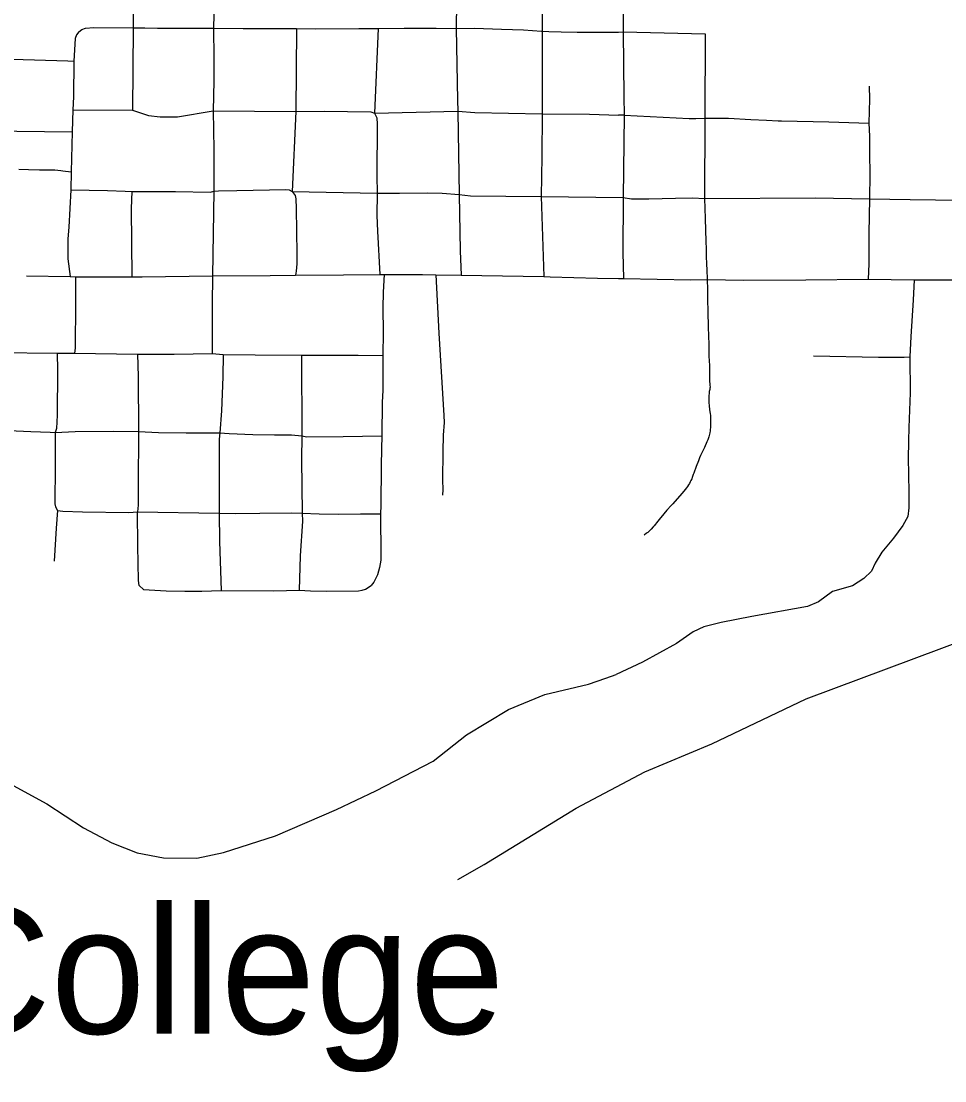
# Model space of a CAD drawing. Extents: x -19 to 366, y -4 to 359.
# Drawn here: x 157.689 to 158.416, y 188.145 to 188.978 of the extents above; entities that cross this region are included whole.
import ezdxf

# ---------------------------------------------------------------- set-up
doc = ezdxf.new("R2010")
doc.units = 0
for name, color, linetype in [('Level 24', 7, 'Continuous'), ('Level 31', 7, 'Continuous'), ('Level 32', 7, 'Continuous'), ('Level 33', 7, 'Continuous'), ('Level 34', 7, 'Continuous'), ('Level 35', 7, 'Continuous'), ('Level 60', 7, 'Continuous')]:
    doc.layers.add(name, color=color, linetype=linetype)

msp = doc.modelspace()

# ---------------------------------------------------------------- linework, layer by layer
at = {"layer": 'Level 31'}
for points in [[(157.77801, 189.03595), (157.7774, 188.9732)], [(157.84182, 189.03802), (157.84121, 189.00836), (157.8411, 188.98833), (157.84108, 188.98362), (157.84071, 188.97292)], [(158.03256, 189.03361), (158.0317, 188.9727)], [(158.09968, 189.03417), (158.09933, 188.97065)], [(157.73472, 188.97013), (157.73292, 188.96766), (157.73189, 188.96478), (157.73086, 188.94686)], [(157.73472, 188.97013), (157.73712, 188.97197), (157.73998, 188.97304), (157.74657, 188.97359), (157.7774, 188.9732)], [(157.7774, 188.9732), (157.77689, 188.90843)], [(157.7774, 188.9732), (157.78659, 188.97308), (157.79673, 188.97295), (157.84071, 188.97292)], [(157.84071, 188.97292), (157.84099, 188.94927), (157.841, 188.93154), (157.84054, 188.90801)], [(157.84071, 188.97292), (157.864, 188.97261), (157.89138, 188.97267), (157.90175, 188.97261), (157.90594, 188.9726)], [(157.90594, 188.9726), (157.90541, 188.90727)], [(157.90594, 188.9726), (157.92118, 188.97249), (157.95504, 188.97255), (157.97019, 188.97269)], [(157.97019, 188.97269), (157.96745, 188.90604)], [(157.97019, 188.97269), (157.99065, 188.97287), (158.01604, 188.97289), (158.0317, 188.9727)], [(158.0317, 188.9727), (158.04602, 188.97283), (158.06729, 188.97227), (158.08455, 188.97158), (158.09874, 188.97069), (158.09933, 188.97065)], [(158.0317, 188.9727), (158.03268, 188.91623), (158.033, 188.90761)], [(158.09933, 188.97065), (158.09924, 188.90563)], [(158.09933, 188.97065), (158.10467, 188.97032), (158.11425, 188.96994), (158.12693, 188.96972), (158.1593, 188.96967)], [(157.53653, 188.95048), (157.55141, 188.95099), (157.57366, 188.95119), (157.61901, 188.94985), (157.64282, 188.94961), (157.66123, 188.94942), (157.68219, 188.94846), (157.72602, 188.94721), (157.73086, 188.94686)], [(157.73086, 188.94686), (157.73049, 188.91891), (157.73008, 188.90874)], [(157.73008, 188.90874), (157.7294, 188.89131)], [(157.73008, 188.90874), (157.77689, 188.90843)], [(157.77689, 188.90843), (157.78946, 188.9043), (157.7988, 188.90305), (157.8125, 188.90305), (157.84054, 188.90801)], [(157.84054, 188.90801), (157.84095, 188.87757), (157.84104, 188.84465)], [(157.84054, 188.90801), (157.90541, 188.90727)], [(157.90541, 188.90727), (157.9025, 188.84437)], [(157.90541, 188.90727), (157.92785, 188.90752), (157.96446, 188.90709), (157.96745, 188.90604)], [(157.96745, 188.90604), (158.033, 188.90761)], [(157.96745, 188.90604), (157.96936, 188.90233), (157.96953, 188.89744), (157.9693, 188.85672), (157.96938, 188.8431)], [(158.033, 188.90761), (158.03311, 188.89047), (158.03389, 188.84212)], [(158.033, 188.90761), (158.04635, 188.90651), (158.09924, 188.90563)], [(158.09924, 188.90563), (158.09896, 188.87207), (158.09848, 188.84055)], [(158.09924, 188.90563), (158.13646, 188.90516), (158.15929, 188.90456)], [(157.56843, 188.89409), (157.57859, 188.89403), (157.59849, 188.89326), (157.62339, 188.89282), (157.65001, 188.89271), (157.65921, 188.89249), (157.68599, 188.89188), (157.7294, 188.89131)], [(157.7294, 188.89131), (157.72875, 188.85983)], [(157.68757, 188.86192), (157.69525, 188.86181), (157.70378, 188.86157), (157.71338, 188.86138), (157.71584, 188.86139), (157.71826, 188.86126), (157.72071, 188.86097), (157.72214, 188.86072), (157.72875, 188.85983)], [(157.72875, 188.85983), (157.72844, 188.84561)], [(157.72844, 188.84561), (157.7268, 188.81642), (157.72599, 188.80706), (157.72624, 188.79144), (157.72808, 188.77745)], [(157.72844, 188.84561), (157.7573, 188.84519), (157.77112, 188.84475), (157.77634, 188.84431)], [(157.77634, 188.84431), (157.77603, 188.83113), (157.77645, 188.77737)], [(157.77634, 188.84431), (157.78686, 188.84441), (157.81071, 188.84429), (157.83829, 188.84395), (157.84104, 188.84465)], [(157.84104, 188.84465), (157.84004, 188.7781)], [(157.84104, 188.84465), (157.84456, 188.84491), (157.85897, 188.84509), (157.89762, 188.84603), (157.90019, 188.84562), (157.9025, 188.84437)], [(157.9025, 188.84437), (157.90485, 188.84124), (157.9054, 188.83868), (157.90575, 188.83096), (157.90641, 188.79536), (157.90626, 188.7876), (157.90577, 188.78176), (157.90532, 188.77857)], [(157.9025, 188.84437), (157.96938, 188.8431)], [(157.96938, 188.8431), (157.96919, 188.82547), (157.96968, 188.8131), (157.97147, 188.77921)], [(157.96938, 188.8431), (157.98697, 188.84308), (158.0093, 188.84333), (158.02067, 188.84318), (158.03389, 188.84212)], [(158.03389, 188.84212), (158.03487, 188.7977), (158.03557, 188.77871)], [(158.03389, 188.84212), (158.04283, 188.84101), (158.09848, 188.84055)], [(158.09848, 188.84055), (158.10072, 188.77749)], [(158.09848, 188.84055), (158.16293, 188.83959)], [(157.69371, 188.77794), (157.72808, 188.77745)], [(157.72808, 188.77745), (157.73207, 188.77734)], [(157.73207, 188.77734), (157.73225, 188.75677), (157.7318, 188.72121), (157.73144, 188.71724)], [(157.73207, 188.77734), (157.77645, 188.77737)], [(157.77645, 188.77737), (157.78462, 188.77735), (157.84004, 188.7781)], [(157.84004, 188.7781), (157.83955, 188.75573), (157.83976, 188.71701)], [(157.84004, 188.7781), (157.88539, 188.7782), (157.90532, 188.77857)], [(157.90532, 188.77857), (157.94311, 188.77874), (157.97147, 188.77921)], [(157.97147, 188.77921), (157.97496, 188.77914)], [(157.97496, 188.77914), (157.97431, 188.76509), (157.97406, 188.75286), (157.9742, 188.73382), (157.97402, 188.7153)], [(157.97496, 188.77914), (158.0052, 188.77905), (158.01575, 188.7788)], [(158.01575, 188.7788), (158.01804, 188.73308), (158.02202, 188.66807), (158.02211, 188.66255), (158.02143, 188.65274), (158.02108, 188.63996), (158.02102, 188.61726), (158.02122, 188.61003), (158.02086, 188.60537)], [(158.01575, 188.7788), (158.03557, 188.77871)], [(158.03557, 188.77871), (158.10072, 188.77749)], [(158.10072, 188.77749), (158.1055, 188.7774), (158.1428, 188.77616), (158.15928, 188.77594)], [(157.64876, 188.74765), (157.65857, 188.72616), (157.66058, 188.72304), (157.66328, 188.7205), (157.66653, 188.71869), (157.67011, 188.71774), (157.71773, 188.71728)], [(157.71773, 188.71728), (157.7179, 188.70372), (157.71767, 188.66848), (157.71723, 188.65807), (157.71616, 188.65489)], [(157.71773, 188.71728), (157.73144, 188.71724)], [(157.73144, 188.71724), (157.78095, 188.71636)], [(157.78095, 188.71636), (157.80967, 188.71651), (157.83976, 188.71701)], [(157.78095, 188.71636), (157.78147, 188.69888), (157.7817, 188.65548)], [(157.83976, 188.71701), (157.84842, 188.71624)], [(157.84842, 188.71624), (157.8481, 188.69864), (157.84693, 188.67179), (157.84567, 188.6546)], [(157.84842, 188.71624), (157.87358, 188.71593), (157.90994, 188.71574)], [(157.90994, 188.71574), (157.91028, 188.65212)], [(157.90994, 188.71574), (157.95459, 188.71556), (157.97402, 188.7153)], [(157.97402, 188.7153), (157.97396, 188.68794), (157.97355, 188.67867), (157.97306, 188.65228)], [(157.67979, 188.65634), (157.69707, 188.65558), (157.7122, 188.65516), (157.71616, 188.65489)], [(157.71616, 188.65489), (157.71624, 188.62848), (157.71585, 188.59863), (157.71635, 188.59622), (157.71807, 188.59329)], [(157.71616, 188.65489), (157.73201, 188.65564), (157.76191, 188.65575), (157.7817, 188.65548)], [(157.7817, 188.65548), (157.78144, 188.61249), (157.78151, 188.59754), (157.78086, 188.59226)], [(157.7817, 188.65548), (157.79751, 188.65486), (157.81919, 188.6545), (157.84567, 188.6546)], [(157.84567, 188.6546), (157.84511, 188.6496), (157.84507, 188.59141)], [(157.84567, 188.6546), (157.85298, 188.65394), (157.87162, 188.65332), (157.88866, 188.65287), (157.90202, 188.65284), (157.91028, 188.65212)], [(157.91028, 188.65212), (157.91005, 188.63353), (157.91044, 188.59136)], [(157.91028, 188.65212), (157.91412, 188.65141), (157.94267, 188.65165), (157.97306, 188.65228)], [(157.97306, 188.65228), (157.97301, 188.64194), (157.97256, 188.6285), (157.97247, 188.59746), (157.97222, 188.59081)], [(157.71807, 188.59329), (157.71701, 188.57951), (157.71549, 188.55367)], [(157.71807, 188.59329), (157.72213, 188.59283), (157.73769, 188.59224), (157.7741, 188.59193), (157.78086, 188.59226)], [(157.78221, 188.53431), (157.78176, 188.53838), (157.78114, 188.5656), (157.78086, 188.59226)], [(157.78086, 188.59226), (157.84507, 188.59141)], [(157.84507, 188.59141), (157.85828, 188.59096), (157.87726, 188.5913), (157.90198, 188.59151), (157.91044, 188.59136)], [(157.84507, 188.59141), (157.8454, 188.56915), (157.84668, 188.5305)], [(157.91044, 188.59136), (157.91065, 188.5851), (157.90896, 188.55765), (157.90823, 188.53062)], [(157.91044, 188.59136), (157.92395, 188.59079), (157.93907, 188.59056), (157.9563, 188.59088), (157.97222, 188.59081)], [(157.97222, 188.59081), (157.97248, 188.55743), (157.97231, 188.55445), (157.97195, 188.55148), (157.97138, 188.54854), (157.97061, 188.54565), (157.96965, 188.54281), (157.9685, 188.54005), (157.96677, 188.537), (157.96467, 188.53437)], [(157.78221, 188.53431), (157.78574, 188.53134), (157.80336, 188.53032), (157.8181, 188.53006), (157.83163, 188.53002), (157.84668, 188.5305)], [(157.84668, 188.5305), (157.8883, 188.53013), (157.90823, 188.53062)], [(157.90823, 188.53062), (157.91717, 188.53019), (157.92999, 188.52989), (157.95475, 188.5302), (157.95768, 188.53064), (157.96042, 188.53153), (157.96467, 188.53437)]]:
    msp.add_lwpolyline(points, dxfattribs=at)
at = {"layer": 'Level 32'}
for points in [[(158.22865, 188.50251), (158.22644, 188.50197), (158.2182, 188.498), (158.20508, 188.48883), (158.17822, 188.47418), (158.15762, 188.46448)], [(157.61952, 188.40911), (157.628, 188.40427), (157.64835, 188.3958), (157.67433, 188.38189), (157.70959, 188.36254), (157.7384, 188.3438), (157.76076, 188.33191), (157.78079, 188.32402), (157.80142, 188.32024), (157.82757, 188.31999), (157.84869, 188.32427), (157.88943, 188.33735), (157.93747, 188.35824), (157.9684, 188.37283), (158.01361, 188.39628), (158.03976, 188.41683), (158.07276, 188.43677), (158.1014, 188.4486), (158.13564, 188.4567), (158.14949, 188.46137), (158.15762, 188.46448)]]:
    msp.add_lwpolyline(points, dxfattribs=at)
at = {"layer": 'Level 33'}
for points in [[(158.16267, 189.03445), (158.16294, 189.00403), (158.16303, 188.96998)], [(158.1593, 188.96967), (158.16303, 188.96998)], [(158.16303, 188.96998), (158.16368, 188.91914), (158.16374, 188.90445)], [(158.16303, 188.96998), (158.22752, 188.96843)], [(158.22752, 188.96843), (158.2273, 188.90206)], [(158.35666, 188.92735), (158.35686, 188.91696), (158.35628, 188.89806)], [(158.16374, 188.90445), (158.15929, 188.90456)], [(158.16374, 188.90445), (158.16293, 188.83959)], [(158.16374, 188.90445), (158.2149, 188.9019), (158.22008, 188.90196), (158.2273, 188.90206)], [(158.2273, 188.90206), (158.2271, 188.83894)], [(158.2273, 188.90206), (158.22854, 188.90205), (158.24589, 188.90224), (158.26345, 188.90112), (158.2758, 188.90061), (158.28506, 188.90001), (158.2875, 188.89997), (158.32494, 188.89929), (158.35628, 188.89806)], [(158.35628, 188.89806), (158.35685, 188.88788), (158.35678, 188.87419), (158.35703, 188.85808), (158.35697, 188.83873)], [(158.16293, 188.83959), (158.16282, 188.79654), (158.16338, 188.77589)], [(158.16293, 188.83959), (158.1697, 188.83869), (158.18334, 188.8387), (158.20419, 188.8392), (158.21788, 188.83931), (158.2271, 188.83894)], [(158.2271, 188.83894), (158.31434, 188.83936), (158.35697, 188.83873)], [(158.2271, 188.83894), (158.22748, 188.82322), (158.22819, 188.80499), (158.22836, 188.79943), (158.22846, 188.79193), (158.22858, 188.78873), (158.22861, 188.78698), (158.22875, 188.78297), (158.22918, 188.77509)], [(158.35697, 188.83873), (158.35629, 188.81154), (158.35635, 188.78738), (158.35573, 188.77548)], [(158.35697, 188.83873), (158.38891, 188.83813), (158.42866, 188.83766), (158.45142, 188.83708), (158.47909, 188.83666)], [(158.15928, 188.77594), (158.16338, 188.77589), (158.21635, 188.77491), (158.22918, 188.77509)], [(158.22918, 188.77509), (158.22929, 188.7674), (158.22945, 188.75957), (158.22954, 188.75008), (158.23003, 188.73772), (158.23026, 188.73092), (158.23044, 188.7241), (158.23054, 188.7185), (158.23055, 188.71491), (158.23086, 188.70747), (158.23109, 188.69606), (158.23133, 188.692), (158.23137, 188.69046), (158.23135, 188.68976), (158.23131, 188.6893), (158.23119, 188.68868), (158.23081, 188.68695), (158.23058, 188.68532), (158.23045, 188.68423), (158.23037, 188.68348), (158.23033, 188.6826), (158.23031, 188.68069), (158.23041, 188.6782), (158.2306, 188.67593), (158.23101, 188.67264), (158.23147, 188.66984), (158.23163, 188.66825), (158.23172, 188.66682), (158.23176, 188.6655), (158.23182, 188.66215), (158.23178, 188.66011), (158.23173, 188.65875), (158.23161, 188.65727), (158.23148, 188.65599), (158.23124, 188.6545), (158.23101, 188.65341), (158.23073, 188.65234), (158.23041, 188.65128), (158.22965, 188.64912), (158.2289, 188.64732), (158.22692, 188.6429), (158.22396, 188.63659), (158.22316, 188.63475), (158.22228, 188.63249), (158.22059, 188.62805), (158.21852, 188.62277), (158.21817, 188.62178), (158.21741, 188.61939), (158.21702, 188.61837), (158.21639, 188.61706), (158.21579, 188.6159), (158.21518, 188.61477), (158.21451, 188.61367), (158.21369, 188.61243), (158.21276, 188.61113), (158.21191, 188.61004), (158.2108, 188.60865), (158.20919, 188.60674), (158.20203, 188.59854), (158.20093, 188.59732), (158.19746, 188.59357), (158.19499, 188.59073), (158.19135, 188.58642), (158.19019, 188.58497), (158.1874, 188.58142), (158.18667, 188.58053), (158.18507, 188.57869), (158.18323, 188.57696), (158.18237, 188.57624), (158.18138, 188.57547), (158.17952, 188.57406)], [(158.22918, 188.77509), (158.25794, 188.7746), (158.30665, 188.77504), (158.35573, 188.77548)], [(158.35573, 188.77548), (158.39186, 188.775)], [(158.39186, 188.775), (158.39123, 188.759), (158.38934, 188.7303), (158.3887, 188.71428)], [(158.39186, 188.775), (158.43397, 188.77493), (158.44901, 188.77491), (158.47661, 188.77467), (158.49454, 188.77451), (158.51584, 188.77451), (158.52213, 188.77451), (158.55853, 188.77488)], [(158.3127, 188.7152), (158.36394, 188.71403), (158.38419, 188.71396), (158.3887, 188.71428)], [(158.3887, 188.71428), (158.38879, 188.68595), (158.38792, 188.65883), (158.38759, 188.64833), (158.38739, 188.63379), (158.38741, 188.62274), (158.38773, 188.60654), (158.38778, 188.59562)]]:
    msp.add_lwpolyline(points, dxfattribs=at)
at = {"layer": 'Level 34'}
msp.add_lwpolyline([(158.38778, 188.59562), (158.387, 188.5887), (158.38303, 188.58168), (158.37571, 188.5716), (158.36655, 188.56061), (158.36136, 188.55205), (158.35831, 188.54564), (158.35251, 188.53984), (158.34335, 188.53404), (158.32778, 188.52976), (158.31679, 188.52151), (158.30794, 188.51785), (158.26429, 188.50991), (158.24018, 188.50533), (158.22865, 188.50251)], dxfattribs=at)
at = {"layer": 'Level 35'}
msp.add_lwpolyline([(158.03293, 188.30308), (158.05363, 188.31491), (158.12618, 188.35933), (158.17997, 188.3878), (158.23282, 188.40981), (158.30708, 188.44511), (158.4552, 188.50052), (158.46202, 188.50526), (158.51127, 188.54285), (158.52188, 188.54912), (158.54253, 188.55917), (158.58893, 188.57511), (158.60181, 188.58061), (158.60958, 188.58593), (158.63232, 188.61023), (158.63913, 188.61365), (158.64728, 188.61631)], dxfattribs=at)
at = {"layer": 'Level 60'}
for points in [[(0, 180.89994), (7.12284, 180.90436), (14.24566, 180.9176), (21.36847, 180.93968), (28.49124, 180.97058), (35.61397, 181.01031), (42.73664, 181.05888), (49.85925, 181.11627), (56.98178, 181.18249), (64.10422, 181.25754), (71.22656, 181.34142), (78.3488, 181.43413), (85.47091, 181.53567), (92.5929, 181.64603), (99.71474, 181.76523), (106.83643, 181.89325), (113.95795, 182.0301), (121.0793, 182.17578), (128.20046, 182.33029), (135.32143, 182.49362), (142.44218, 182.66579), (149.56272, 182.84677), (156.68303, 183.03659), (163.8031, 183.23523), (170.92291, 183.4427), (178.04247, 183.65899), (185.16175, 183.88411), (192.28074, 184.11805), (199.39944, 184.36082), (206.51784, 184.61242), (213.63591, 184.87283), (220.75366, 185.14207), (227.87107, 185.42014), (234.98813, 185.70702), (242.10483, 186.00273), (249.22115, 186.30726), (256.33709, 186.62061), (263.45264, 186.94279), (270.56779, 187.27378), (277.68251, 187.61359), (284.79682, 187.96222), (291.91068, 188.31967), (299.02409, 188.68594), (306.13705, 189.06103), (313.24954, 189.44494), (320.36154, 189.83766), (327.47305, 190.23919), (334.58406, 190.64954), (341.69455, 191.06871)], [(161.45315, 2.05333), (161.23362, 10.67024), (161.01332, 19.28727), (160.79225, 27.90444), (160.57041, 36.52174), (160.34782, 45.13918), (160.12445, 53.75675), (159.90032, 62.37446), (159.67544, 70.99229), (159.44979, 79.61027), (159.22338, 88.22838), (158.99621, 96.84662), (158.76828, 105.46501), (158.5396, 114.08352), (158.31016, 122.70218), (158.07997, 131.32097), (157.84903, 139.93989), (157.61733, 148.55896), (157.38488, 157.17816), (157.15168, 165.7975), (156.91773, 174.41697), (156.68303, 183.03659), (156.51103, 189.33632)]]:
    msp.add_spline(points, degree=3, dxfattribs=at)

# ---------------------------------------------------------------- texts
at = {"layer": 'Level 24'}
msp.add_text('College', height=0.1, dxfattribs=at).set_placement((157.61615, 188.1817))

doc.saveas('drawing.dxf')
